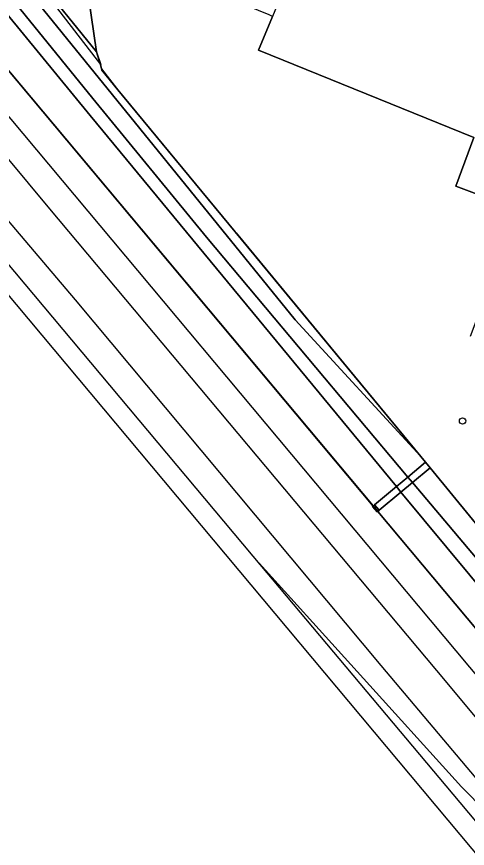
# Model space of a CAD drawing. Extents: x 159888 to 160761, y 384031 to 384750.
# Drawn here: x 160002.8 to 160072.4, y 384311.4 to 384440.1 of the extents above; entities that cross this region are included whole.
import ezdxf

# ---------------------------------------------------------------- set-up
doc = ezdxf.new("R2010")
doc.units = 0
for name, color, linetype in [('IMGEO_Boom', 7, 'Continuous'), ('IMGEO_Erf', 7, 'Continuous'), ('IMGEO_Geluidsscherm', 7, 'Continuous'), ('IMGEO_Grasland_overig', 7, 'Continuous'), ('IMGEO_Hek', 7, 'Continuous'), ('IMGEO_Loofbos', 7, 'Continuous'), ('IMGEO_Spoor', 7, 'Continuous'), ('IMGEO_Spoorbaan_halfverhard', 7, 'Continuous'), ('IMGEO_Struiken', 7, 'Continuous'), ('IMGEO_Terreindeel_gesloten', 7, 'Continuous')]:
    doc.layers.add(name, color=color, linetype=linetype)

msp = doc.modelspace()

# ---------------------------------------------------------------- linework, layer by layer
at = {"layer": 'IMGEO_Boom'}
msp.add_circle((160071.7, 384377.52), 0.489, dxfattribs=at)
at = {"layer": 'IMGEO_Erf'}
msp.add_lwpolyline([(160080.28, 384410.23), (160083.55, 384408.98), (160121.6, 384394.53), (160135.22, 384429.06), (160100.55, 384455.02), (160097.63, 384457.25), (160060.89, 384484.76), (160042.33, 384440.12), (160040.16, 384434.89), (160073.45, 384421.36), (160070.65, 384413.88)], close=True, dxfattribs=at)
msp.add_lwpolyline([(160005.56, 384446.43), (160015.09, 384434.65), (160010.3, 384467.63)], dxfattribs=at)
at = {"layer": 'IMGEO_Geluidsscherm'}
msp.add_lwpolyline([(159928.14, 384520), (159956.3, 384486.06), (159984.45, 384452.39), (159994.86, 384439.66), (160057.87, 384364.37), (160058.58, 384363.52), (160186.92, 384210.17), (160187.62, 384209.32), (160209.14, 384183.62), (160224.18, 384165.6), (160273.86, 384106.4), (160304.38, 384069.77), (160308.05, 384065.41), (160311.65, 384061.14)], dxfattribs=at)
at = {"layer": 'IMGEO_Grasland_overig'}
for points in [[(160066.68, 384370.29), (160065.98, 384371.13), (160063.25, 384368.85), (160063.96, 384368.01)], [(160063.25, 384368.85), (160061.46, 384367.36), (160062.17, 384366.51), (160063.96, 384368.01)], [(160061.46, 384367.36), (160058.1, 384364.55), (160058.81, 384363.7), (160062.17, 384366.51)]]:
    msp.add_lwpolyline(points, close=True, dxfattribs=at)
at = {"layer": 'IMGEO_Hek'}
for points in [[(160065.24, 384372.03), (160019.11, 384427.88), (160015.94, 384432.01), (160015.78, 384432.68), (159998.77, 384454.68), (159990.3, 384465.11), (159982.08, 384475.14), (159977.88, 384480.27), (159970.08, 384490.13), (159966.04, 384495.33), (159962.2, 384496.51), (159960.42, 384498), (159951.84, 384510.27), (159949.47, 384513.51), (159940.28, 384526.84), (159928.95, 384519.02)], [(160048.8, 384470.6), (160010.3, 384467.63), (160015.09, 384434.65), (160015.78, 384432.68)], [(160042.33, 384440.12), (160040.16, 384434.89), (160073.45, 384421.36), (160070.65, 384413.88), (160080.28, 384410.23)]]:
    msp.add_lwpolyline(points, dxfattribs=at)
at = {"layer": 'IMGEO_Loofbos'}
msp.add_lwpolyline([(160072.93, 384390.62), (160080.28, 384410.23), (160070.65, 384413.88), (160073.45, 384421.36), (160040.16, 384434.89), (160042.33, 384440.12), (160041.78, 384440.35), (160036.85, 384442.37), (160048.8, 384470.6), (160010.3, 384467.63), (160015.09, 384434.65), (160015.72, 384432.64), (160015.93, 384431.8), (160018.42, 384428.78), (160036.55, 384406.81), (160036.71, 384406.61), (160065.24, 384372.03), (160065.98, 384371.13), (160066.68, 384370.29), (160193.35, 384215.55)], dxfattribs=at)
at = {"layer": 'IMGEO_Spoor'}
for points in [[(159920.54, 384522.03), (159933.61, 384506.16), (159966.33, 384466.67), (160096.34, 384311.28)], [(159917.5, 384519.49), (159923.77, 384511.88), (159975.05, 384449.8), (160007.84, 384410.37), (160069.03, 384337.3), (160092.96, 384308.5)], [(159911.08, 384514.13), (159965.63, 384450.73), (160011.8, 384396.28), (160059.06, 384339.67), (160080.41, 384314.36)], [(159907.83, 384511.42), (159936.43, 384478.24), (159981.82, 384425.16), (160039.29, 384356.6)], [(160039.29, 384356.6), (160071.54, 384320.91)], [(160039.29, 384356.6), (160070.17, 384319.77)], [(160070.17, 384319.77), (160119.8, 384260.67), (160136.98, 384240.02), (160223.23, 384136.98)], [(160071.54, 384320.91), (160079.15, 384313.17)]]:
    msp.add_lwpolyline(points, dxfattribs=at)
at = {"layer": 'IMGEO_Spoorbaan_halfverhard'}
msp.add_lwpolyline([(160186.92, 384210.17), (160058.58, 384363.52), (160058.5, 384363.45), (160057.79, 384364.29), (160057.88, 384364.36), (159994.86, 384439.66), (159984.45, 384452.39), (159956.3, 384486.06), (159929.88, 384517.35), (159929.87, 384517.37), (159928.66, 384518.8), (159927.89, 384519.69), (159926.38, 384518.56), (159922.39, 384523.58), (159906.29, 384510.13), (159907.6, 384508.1), (159907.34, 384507.91), (159975.71, 384427.72), (159989.39, 384411.37), (160103.57, 384274.89), (160218.42, 384137.97)], dxfattribs=at)
at = {"layer": 'IMGEO_Struiken'}
for points in [[(159936.85, 384524.48), (159928.66, 384518.8), (159929.87, 384517.37), (159929.88, 384517.35), (159956.3, 384486.06), (159984.45, 384452.39), (159994.86, 384439.66), (160057.88, 384364.36), (160058.02, 384364.48), (160058.1, 384364.55), (160061.46, 384367.36), (160014.14, 384424.8), (159983.61, 384462.01), (159982.49, 384463.45), (159978.25, 384469.38), (159976.08, 384472.17), (159967.34, 384482.96), (159953.06, 384501.11), (159938.86, 384518.99), (159937.98, 384520.57), (159937.5, 384522.01), (159937.58, 384523.27)], [(160065.98, 384371.13), (160065.24, 384372.03), (160045.8, 384393.18), (160005.55, 384442.84), (159990.82, 384460.79), (159960.64, 384497.81), (159960.42, 384498), (159960.04, 384498.56), (159945.11, 384516.69), (159942.25, 384519.23), (159938.61, 384522.02), (159943.24, 384516.43), (159958.63, 384497.21), (159968.85, 384484.16), (159988.68, 384459.31), (160014.52, 384427.41), (160032.13, 384405.96), (160063.25, 384368.85)], [(160005.56, 384446.43), (160000.25, 384452.97), (160000, 384453.28), (159969.94, 384490.3), (159966.04, 384495.33), (159962.2, 384496.51), (159960.64, 384497.81), (159990.82, 384460.79), (160005.55, 384442.84), (160045.8, 384393.18), (160065.24, 384372.03), (160036.71, 384406.61), (160036.55, 384406.81), (160018.42, 384428.78), (160015.93, 384431.8), (160015.72, 384432.64), (160015.09, 384434.65)], [(160193.35, 384215.55), (160066.68, 384370.29), (160063.96, 384368.01), (160098.7, 384326.81), (160118.19, 384303.94), (160144.99, 384271.02), (160191.68, 384214.15)], [(160191.68, 384214.15), (160144.99, 384271.02), (160118.19, 384303.94), (160098.7, 384326.81), (160063.96, 384368.01), (160062.17, 384366.51), (160187.4, 384215.74), (160189.87, 384212.64)], [(160058.81, 384363.7), (160058.73, 384363.64), (160058.58, 384363.52), (160186.92, 384210.17), (160187.03, 384210.26), (160187.11, 384210.33), (160189.87, 384212.64), (160187.4, 384215.74), (160062.17, 384366.51)]]:
    msp.add_lwpolyline(points, close=True, dxfattribs=at)
msp.add_lwpolyline([(159983.61, 384462.01), (160014.14, 384424.8), (160061.46, 384367.36), (160063.25, 384368.85), (160032.13, 384405.96), (160014.52, 384427.41), (159988.68, 384459.31)], dxfattribs=at)
at = {"layer": 'IMGEO_Terreindeel_gesloten'}
msp.add_lwpolyline([(160057.79, 384364.29), (160058.5, 384363.45), (160058.58, 384363.52), (160058.73, 384363.64), (160058.81, 384363.7), (160058.1, 384364.55), (160058.02, 384364.48), (160057.88, 384364.36)], close=True, dxfattribs=at)

doc.saveas('drawing.dxf')
